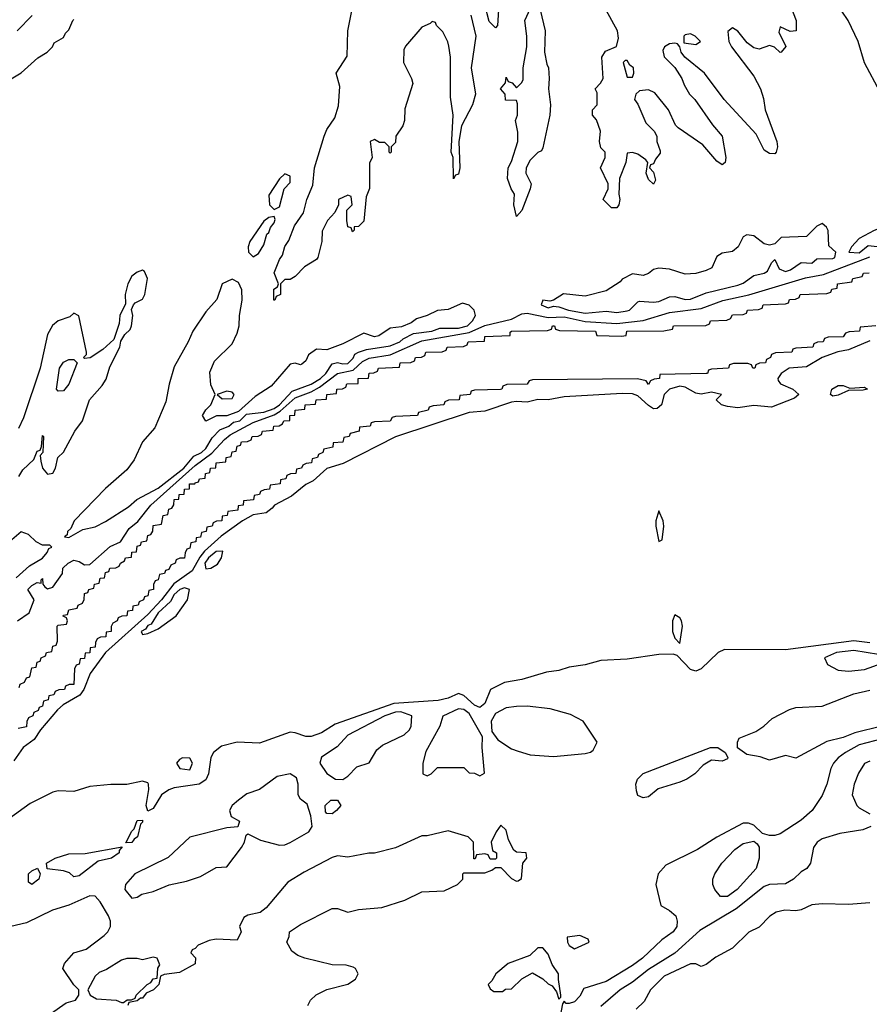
# Model space of a CAD drawing. Header units: inches. Extents: x 2348341 to 2479810, y 460419 to 613669.
# Tile 276 of 656: x 2401024 to 2404249, y 542715 to 546453. Entities that reach past the tile are written whole.
import ezdxf

# ---------------------------------------------------------------- set-up
doc = ezdxf.new("R2010")
doc.units = ezdxf.units.IN
doc.header["$MEASUREMENT"] = 0
doc.layers.add('C4504', color=7, linetype='Continuous')

msp = doc.modelspace()

# ---------------------------------------------------------------- linework, layer by layer
at = {"layer": 'C4504', "color": 2}
for points, elevation in [([(2403947.9, 546507.9), (2403970.8, 546450), (2403971.3, 546410), (2403948.4, 546408.4), (2403910, 546426), (2403905.4, 546405.4), (2403931.3, 546351.3), (2403914, 546330), (2403910, 546328.7), (2403888.9, 546348.9), (2403870, 546355.3), (2403830, 546341.2), (2403810, 546345.2), (2403785.1, 546365.1), (2403750, 546408.7), (2403730, 546422), (2403711.6, 546408.4), (2403716, 546370), (2403726, 546350), (2403810, 546238), (2403835.5, 546190), (2403847.1, 546152.9), (2403853, 546110), (2403898, 545990), (2403900.7, 545970), (2403894.8, 545950), (2403890, 545944), (2403870, 545945.2), (2403850, 545957.2), (2403818.7, 546018.7), (2403698, 546150), (2403622.7, 546250), (2403548.7, 546310), (2403534, 546330), (2403529.2, 546349.2), (2403520.4, 546360.4), (2403510, 546364), (2403490, 546361.2), (2403471.3, 546350), (2403464.5, 546335.5), (2403470, 546312), (2403510.6, 546270.6), (2403537.3, 546230), (2403545.5, 546205.5), (2403566, 546170), (2403586, 546150), (2403653.2, 546053.2), (2403690.7, 546010), (2403704.7, 545930), (2403702, 545910), (2403690, 545902), (2403670, 545915.3), (2403617.2, 545977.2), (2403522.7, 546042.7), (2403512.7, 546052.7), (2403486, 546110), (2403434.9, 546174.9), (2403410, 546186), (2403376.9, 546183.1), (2403362, 546170), (2403358, 546150), (2403370, 546132), (2403400.5, 546060.5), (2403432, 546030), (2403442, 546010), (2403442, 545990), (2403455.3, 545955.3), (2403454.4, 545945.6), (2403436.9, 545923.1), (2403430, 545906), (2403418, 545902), (2403414, 545890), (2403430, 545874), (2403436.9, 545843.1), (2403430, 545828), (2403410, 545846), (2403402, 545870), (2403408, 545910), (2403400.4, 545920.4), (2403370, 545942), (2403350, 545948), (2403330, 545946), (2403324.7, 545910), (2403301, 545850), (2403298, 545790), (2403302, 545770), (2403298, 545750), (2403290, 545738), (2403270, 545738), (2403238, 545770), (2403258, 545810), (2403258, 545830), (2403228, 545890), (2403246, 545930), (2403246, 545950), (2403230, 545966), (2403224, 545990), (2403228.7, 546030), (2403212.9, 546072.9), (2403198, 546090), (2403198, 546110), (2403215.3, 546130), (2403215.3, 546175.3), (2403208, 546190), (2403228.4, 546211.6), (2403238, 546230), (2403234, 546310), (2403247.2, 546332.8), (2403289.3, 546350.7), (2403297, 546383), (2403292.7, 546410), (2403214.2, 546554.2)], 26), ([(2402736, 546470), (2402754.8, 546390), (2402738, 546270), (2402754, 546170), (2402742.8, 546130), (2402701, 546050), (2402690.7, 545990), (2402694, 545890), (2402690, 545866), (2402678, 545862), (2402670, 545848), (2402668.7, 545930), (2402662, 545950), (2402669, 546090), (2402658.6, 546158.6), (2402659.5, 546310), (2402652.7, 546352.7), (2402649.2, 546369.2), (2402630, 546406), (2402606, 546430), (2402602, 546442), (2402590, 546446), (2402582, 546438), (2402550, 546424), (2402487.7, 546352.3), (2402481.4, 546338.6), (2402481, 546290), (2402510.8, 546230), (2402516, 546210), (2402485.4, 546114.6), (2402484.7, 546070), (2402478, 546050), (2402452, 546010), (2402450, 545986), (2402434, 545970), (2402434, 545950), (2402430, 545946), (2402426, 545950), (2402426, 545970), (2402410, 545986), (2402390, 545986), (2402370, 545998), (2402354, 545990), (2402362, 545930), (2402351.6, 545908.4), (2402351.6, 545811.6), (2402339.6, 545780.4), (2402330, 545688), (2402310, 545668), (2402294, 545666), (2402294, 545654), (2402287.3, 545647.3), (2402282, 545662), (2402270, 545666), (2402266, 545690), (2402266, 545730), (2402286, 545750), (2402282, 545782), (2402270, 545786), (2402234, 545770), (2402234, 545750), (2402219.6, 545720.4), (2402192, 545690), (2402172, 545650), (2402171, 545610), (2402156, 545550), (2402150, 545542), (2402105.4, 545514.6), (2402070, 545478), (2402050, 545466), (2402030, 545466), (2402014, 545450), (2402014, 545410), (2401998, 545402), (2401992, 545388), (2401988, 545388), (2401988.7, 545430), (2402002, 545438), (2402006, 545450), (2401990, 545492), (2402010, 545542), (2402021.2, 545558.8), (2402030, 545591.3), (2402046, 545614), (2402066.6, 545670), (2402101.2, 545718.8), (2402114, 545770), (2402136, 545824), (2402142.9, 545890), (2402179.5, 546010), (2402190, 546036), (2402219.6, 546080.4), (2402234.2, 546125.8), (2402238.9, 546198.9), (2402225.2, 546250), (2402266.3, 546313.7), (2402269.4, 546410), (2402290, 546512)], 26), ([(2402842.8, 546510), (2402838, 546430), (2402830, 546422), (2402805.6, 546445.6), (2402789.1, 546509.1)], 26), ([(2402998.8, 546490), (2403018.8, 546410), (2403016.3, 546330), (2403024.1, 546284.1), (2403030.6, 546270), (2403034, 546230), (2403030.7, 546190), (2403039.1, 546130), (2403036.3, 546090), (2403010, 545966), (2403004.7, 545955.3), (2402990, 545948.7), (2402961.1, 545918.9), (2402946, 545890), (2402944.7, 545870), (2402964.7, 545830), (2402961, 545810), (2402930, 545728), (2402910, 545706), (2402899, 545750), (2402902, 545790), (2402888.7, 545810), (2402875.3, 545850), (2402878, 545890), (2402890, 545914), (2402914, 545990), (2402914.6, 546025.4), (2402906, 546070), (2402913.2, 546090), (2402913.6, 546133.6), (2402910, 546146), (2402867.3, 546147.3), (2402866, 546170), (2402849, 546190), (2402867.3, 546212.7), (2402870, 546234), (2402878, 546218), (2402892.7, 546212.7), (2402910, 546194), (2402930, 546214), (2402934.6, 546225.4), (2402935.3, 546270), (2402949.3, 546350), (2402949.3, 546390), (2402940.9, 546450), (2402963.2, 546496.8)], 26), ([(2401071.1, 546468.9), (2401014, 546410)], 30), ([(2404290, 546178), (2404230, 546288.7), (2404206, 546370), (2404169, 546450), (2404144.7, 546484.7)], 26), ([(2400979, 546221), (2401030, 546251.3), (2401092.7, 546307.3), (2401128, 546330), (2401148, 546350), (2401155.3, 546364.7), (2401190, 546384.7), (2401198, 546402), (2401210, 546414), (2401226, 546450), (2401230, 546454)], 30), ([(2401015.3, 544170), (2401059.6, 544200.4), (2401079.3, 544250), (2401055.3, 544290), (2401070, 544304.7), (2401090, 544316), (2401106, 544314), (2401106, 544326), (2401110.6, 544330.6), (2401112, 544310), (2401119.6, 544299.6), (2401130, 544292), (2401150, 544298), (2401186, 544350), (2401188, 544370), (2401208, 544390), (2401230, 544401), (2401250, 544396), (2401270, 544382.8), (2401290, 544384.9), (2401367.9, 544452.1), (2401407, 544470), (2401438.9, 544521.1), (2401472.6, 544547.4), (2401521.7, 544610), (2401690, 544760.6), (2401752.7, 544807.3), (2401800.8, 544859.2), (2401823.1, 544876.9), (2401910, 544923.7), (2401990, 544952.9), (2402013, 544967), (2402070, 545017.2), (2402130, 545040.1), (2402162.4, 545057.6), (2402229.9, 545110.1), (2402290, 545122.5), (2402325.5, 545154.5), (2402350, 545167.1), (2402430, 545180.1), (2402550, 545232.9), (2402730, 545265.1), (2402790, 545291.8), (2402890, 545316.3), (2402930, 545336.1), (2402950, 545338), (2403030, 545322.6), (2403090, 545324.4), (2403170, 545307.2), (2403290, 545299.4), (2403390, 545311), (2403490, 545341.3), (2403610, 545356.5), (2403693.1, 545386.9), (2403792, 545408), (2404007, 545473), (2404074.8, 545485.2), (2404250, 545552.5)], 26), ([(2401021.2, 544718.8), (2401036, 544744), (2401077.2, 544782.8), (2401090, 544814), (2401102, 544818), (2401107.3, 544832.7), (2401110, 544874), (2401114, 544870), (2401111.3, 544810), (2401102, 544798), (2401103.6, 544776.4), (2401110.8, 544750), (2401130, 544726.8), (2401150, 544731.3), (2401159.3, 544750), (2401169, 544790), (2401190, 544811.3), (2401233.2, 544890), (2401262.7, 544930), (2401289, 545010), (2401336.6, 545063.4), (2401352.1, 545087.9), (2401365.6, 545134.4), (2401404, 545210), (2401408, 545232), (2401423.1, 545256.9), (2401443.1, 545276.9), (2401448.7, 545290), (2401454, 545330), (2401448, 545352), (2401455.3, 545370), (2401462, 545378), (2401490, 545391.3), (2401499.3, 545410), (2401509, 545470), (2401497.2, 545497.2), (2401490, 545502), (2401470, 545494), (2401450, 545479), (2401434.8, 545450), (2401424.9, 545410), (2401426, 545374), (2401404, 545330), (2401401, 545299), (2401381, 545239), (2401339.8, 545200.2), (2401290.9, 545169.1), (2401270, 545166), (2401266, 545170), (2401278, 545182), (2401278, 545190), (2401248.4, 545328.4), (2401230, 545338), (2401214.8, 545325.2), (2401170, 545309.2), (2401148.5, 545291.5), (2401130, 545258), (2401102, 545130), (2401038.8, 544941.2), (2401019.9, 544900.1)], 30), ([(2401022, 543918), (2401026, 543930), (2401042, 543938), (2401050, 543954), (2401062, 543958), (2401070, 543992), (2401086, 543994), (2401090, 544014), (2401102, 544018), (2401106, 544030), (2401122, 544038), (2401126, 544050), (2401146, 544054), (2401150, 544074), (2401162, 544078), (2401167.3, 544092.7), (2401166, 544150), (2401170, 544154), (2401202, 544158), (2401206, 544170), (2401202, 544182), (2401188.4, 544188.4), (2401190, 544192), (2401206, 544194), (2401210, 544212), (2401242, 544218), (2401246, 544230), (2401262, 544238), (2401268.4, 544251.6), (2401270, 544274), (2401282, 544278), (2401286, 544290), (2401306, 544294), (2401308, 544310), (2401326, 544314), (2401330, 544332), (2401346, 544334), (2401350, 544354), (2401362, 544358), (2401366, 544370), (2401388.4, 544371.6), (2401402, 544378), (2401406, 544390), (2401422, 544398), (2401426, 544410), (2401448, 544412), (2401450, 544431.3), (2401467.3, 544432.7), (2401470, 544454), (2401482, 544458), (2401486, 544470), (2401506, 544474), (2401510, 544494), (2401522, 544498), (2401528.7, 544511.3), (2401530, 544532), (2401562, 544538), (2401568, 544570), (2401586, 544574), (2401590, 544594), (2401602, 544598), (2401608.9, 544611.1), (2401610, 544631), (2401628, 544632), (2401629, 544650), (2401648, 544652), (2401649, 544670), (2401668, 544672), (2401669, 544690), (2401689.1, 544690.9), (2401690, 544694), (2401702, 544698), (2401706, 544710), (2401727.3, 544712.7), (2401728.7, 544730), (2401746, 544734), (2401748, 544750), (2401768.4, 544751.6), (2401770, 544770.6), (2401806, 544774), (2401808, 544790), (2401826, 544794), (2401830, 544812), (2401846, 544814), (2401850, 544834), (2401862, 544838), (2401866, 544850), (2401888.7, 544851.3), (2401902, 544858), (2401906, 544870), (2401928.9, 544871.1), (2401942, 544878), (2401946, 544890), (2401986, 544894), (2401988, 544910), (2402009, 544911), (2402022, 544918), (2402026, 544930), (2402048.9, 544931.1), (2402049.4, 544950), (2402068.7, 544951.3), (2402070, 544970.6), (2402106, 544974), (2402108, 544990), (2402147.3, 544992.7), (2402148.7, 545010), (2402188.4, 545011.6), (2402189.2, 545030), (2402226, 545034), (2402228, 545050), (2402248.7, 545051.3), (2402262, 545058), (2402266, 545070), (2402308.4, 545071.6), (2402309.2, 545090), (2402348, 545092), (2402350, 545111), (2402368.4, 545111.6), (2402382, 545118), (2402386, 545130), (2402466, 545134), (2402468, 545150), (2402508.4, 545151.6), (2402522, 545158), (2402526, 545170), (2402548.4, 545171.6), (2402562, 545178), (2402566, 545190), (2402628, 545192), (2402642, 545198), (2402646, 545210), (2402708, 545212), (2402722, 545218), (2402726, 545230), (2402788, 545232), (2402790, 545250.3), (2402886, 545254), (2402886, 545266), (2402890.4, 545270.4), (2403027.3, 545272.7), (2403042, 545278), (2403046, 545290), (2403050.2, 545290.2), (2403054, 545290), (2403058, 545278), (2403072.7, 545272.7), (2403210, 545270.2), (2403214, 545254), (2403308.7, 545251.3), (2403326, 545254), (2403328, 545270), (2403468.9, 545271.1), (2403502, 545278), (2403506, 545290), (2403628, 545292), (2403642, 545298), (2403646, 545310), (2403708, 545312), (2403722, 545318), (2403730, 545332), (2403770, 545334), (2403782, 545338), (2403786, 545350), (2403828, 545352), (2403842, 545358), (2403846, 545370), (2403930, 545374), (2403942, 545378), (2403946, 545390), (2403968.4, 545391.6), (2403982, 545398), (2403986, 545410), (2404087.3, 545412.7), (2404102, 545418), (2404106, 545430), (2404126, 545434), (2404128, 545450), (2404182, 545458), (2404186, 545470), (2404222, 545478), (2404226, 545490), (2404248.7, 545491.3)], 22), ([(2404274, 545290), (2404214, 545286), (2404212, 545270), (2404172.7, 545267.3), (2404158, 545262), (2404150, 545249.2), (2404092.7, 545247.3), (2404078, 545242), (2404074, 545230), (2404051.6, 545228.4), (2404038, 545222), (2404034, 545210), (2403970, 545206), (2403958, 545202), (2403954, 545190), (2403892.7, 545187.3), (2403878, 545182), (2403874, 545170), (2403858, 545162), (2403854, 545150), (2403831.6, 545148.4), (2403818, 545142), (2403814, 545130), (2403806, 545130), (2403802, 545142), (2403787.3, 545147.3), (2403732.7, 545147.3), (2403718, 545142), (2403714, 545130), (2403650, 545126), (2403638, 545122), (2403634, 545110), (2403628.9, 545108.9), (2403454, 545106), (2403452, 545090), (2403431.6, 545088.4), (2403418, 545082), (2403410, 545068), (2403402, 545082), (2403368.7, 545088.7), (2402970, 545086), (2402958, 545082), (2402950, 545068.7), (2402872.7, 545067.3), (2402858, 545062), (2402854, 545050), (2402848.7, 545048.7), (2402750, 545046), (2402738, 545042), (2402734, 545030), (2402694, 545026), (2402692, 545010), (2402652, 545008), (2402638, 545002), (2402634, 544990), (2402592.7, 544987.3), (2402578, 544982), (2402574, 544970), (2402538, 544962), (2402534, 544950), (2402450, 544946), (2402438, 544942), (2402430, 544928.7), (2402370, 544926), (2402358, 544922), (2402354, 544910), (2402314, 544906), (2402312, 544890), (2402278, 544882), (2402274, 544870), (2402254, 544866), (2402250, 544848.7), (2402214, 544846), (2402212, 544830), (2402178, 544822), (2402174, 544810), (2402158, 544802), (2402154, 544790), (2402134, 544786), (2402132, 544770), (2402111.6, 544768.4), (2402098, 544762), (2402094, 544750), (2402074, 544746), (2402072, 544730), (2402051.6, 544728.4), (2402038, 544722), (2402034, 544710), (2402014, 544706), (2402012, 544690), (2401974, 544686), (2401972, 544670), (2401951.6, 544668.4), (2401938, 544662), (2401934, 544650), (2401914, 544646), (2401912, 544630), (2401874, 544626), (2401872, 544610), (2401852.7, 544607.3), (2401851.3, 544590), (2401814, 544586), (2401812, 544570), (2401792.7, 544567.3), (2401791.3, 544550), (2401771.3, 544548.7), (2401758, 544542), (2401754, 544530), (2401734, 544526), (2401732, 544510), (2401714, 544506), (2401710, 544488), (2401694, 544486), (2401692, 544470), (2401674, 544466), (2401670, 544446), (2401658, 544442), (2401651.6, 544428.4), (2401650, 544408.7), (2401632, 544408), (2401618, 544402), (2401614, 544390), (2401598, 544382), (2401590, 544366), (2401578, 544362), (2401574, 544350), (2401554, 544346), (2401550, 544326), (2401538, 544322), (2401532, 544308), (2401531.3, 544290), (2401514, 544286), (2401510, 544266), (2401498, 544262), (2401494, 544250), (2401478, 544242), (2401474, 544230), (2401454, 544226), (2401452, 544210), (2401432.7, 544207.3), (2401430, 544189), (2401411.6, 544188.4), (2401398, 544182), (2401394, 544170), (2401378, 544162), (2401371.6, 544148.4), (2401371, 544130), (2401352, 544128), (2401351, 544110), (2401331.3, 544108.7), (2401318, 544102), (2401311.3, 544088.7), (2401310.8, 544070), (2401292, 544068), (2401290, 544048.7), (2401272.7, 544047.3), (2401270, 544028), (2401254, 544026), (2401250, 544006), (2401238, 544002), (2401232, 543988), (2401230, 543929.2), (2401211.3, 543928.7), (2401198, 543922), (2401194, 543910), (2401172, 543908), (2401158, 543902), (2401154, 543890), (2401134, 543886), (2401132, 543870), (2401114, 543866), (2401110, 543846), (2401098, 543842), (2401094, 543830), (2401078, 543822), (2401074, 543810), (2401058, 543802), (2401051.6, 543788.4), (2401050, 543768), (2401018, 543762)], 22), ([(2404250, 545234), (2404170, 545199), (2404128.8, 545191.2), (2404070, 545169.8), (2404010, 545135.3), (2403944, 545130), (2403913.7, 545110), (2403902, 545090), (2403903, 545083), (2403911, 545070), (2403958, 545050), (2403981, 545030), (2403964.5, 545015.5), (2403878, 544982), (2403810, 544987.6), (2403750, 544979.5), (2403710, 544984), (2403688, 544990), (2403668, 545010), (2403688, 545030), (2403650, 545038), (2403610, 545031.2), (2403590, 545034.3), (2403550, 545057.8), (2403530, 545060.8), (2403490, 545049.7), (2403470.3, 545030), (2403460.5, 544990), (2403443.1, 544976.9), (2403430, 544975.4), (2403410, 544988.4), (2403370, 545024.8), (2403350, 545032.5), (2403310, 545033.3), (2403090, 545020.8), (2403030, 545009.7), (2402990, 545010.8), (2402950, 545000.9), (2402910, 545003.5), (2402890, 545000.8), (2402790, 544966), (2402730, 544960.9), (2402450, 544868.9), (2402252, 544768), (2402190, 544748.7), (2402138.2, 544701.8), (2402110, 544688.2), (2402055.9, 544644.1), (2401990.6, 544610), (2401982.3, 544597.7), (2401959, 544581), (2401910, 544572.4), (2401869.6, 544550.4), (2401788.1, 544491.9), (2401725.3, 544434.7), (2401707.7, 544412.3), (2401679.2, 544360.8), (2401609.6, 544310.4), (2401562.2, 544250), (2401510, 544195), (2401350, 544049.8), (2401291.1, 543970), (2401267.8, 543910), (2401252.1, 543887.9), (2401189, 543851), (2401167.1, 543832.9), (2401103.2, 543756.8), (2401079.4, 543720.6), (2401037.4, 543690), (2401001.2, 543638.8)], 26), ([(2401010, 544333.4), (2401060.8, 544379.2), (2401110, 544408), (2401128.7, 544430), (2401134.6, 544445.4), (2401146, 544450), (2401138, 544458), (2401110, 544458), (2401086, 544470), (2401058, 544498), (2401030, 544508.7), (2400984.7, 544470)], 30), ([(2404250, 544087.4), (2404190, 544094), (2403930, 544060.3), (2403698.5, 544061.5), (2403674.9, 544050), (2403610, 543988.7), (2403590, 543979), (2403570, 543985.2), (2403519.3, 544039.3), (2403504.2, 544044.2), (2403450, 544042.3), (2403330, 544024.8), (2403230, 544019.8), (2403170, 544003.1), (2403110, 543994.8), (2403070, 543981.7), (2403023.9, 543976.1), (2402930, 543947.8), (2402864.2, 543935.8), (2402810.7, 543910), (2402790, 543857.2), (2402770, 543842), (2402750, 543849.8), (2402710, 543886.9), (2402690, 543894.7), (2402650, 543876.9), (2402612.1, 543867.9), (2402443.6, 543856.4), (2402221.4, 543778.6), (2402170, 543745.1), (2402130, 543731.8), (2402110, 543731.8), (2402070, 543745.6), (2402050, 543747.8), (2401933.8, 543706.2), (2401850, 543709.7), (2401790, 543695.1), (2401759.3, 543670), (2401748.9, 543651.1), (2401740.4, 543590), (2401730, 543566.6), (2401704.7, 543550), (2401610, 543536.2), (2401590, 543529.5), (2401562.8, 543510), (2401530, 543458), (2401510, 543448), (2401504, 543470), (2401514, 543530), (2401513.2, 543550), (2401510, 543555.3), (2401490, 543561.2), (2401430.6, 543549.4), (2401370, 543549.5), (2401290, 543542), (2401230, 543522), (2401170, 543525.6), (2401150, 543519.6), (2401063.4, 543476.6), (2400981.9, 543418.1)], 30), ([(2404296, 543770), (2404194.3, 543745.7), (2404150, 543727.8), (2404087.5, 543712.5), (2403970, 543649.2), (2403930, 543659), (2403870, 543642), (2403834.5, 543654.5), (2403783.2, 543663.2), (2403748.7, 543688.7), (2403748, 543710), (2403755.3, 543724.7), (2403818, 543750), (2403848, 543770), (2403880.2, 543799.8), (2403946.3, 543833.7), (2403970, 543841), (2404070, 543846.8), (2404190, 543893), (2404250, 543907.3)], 30), ([(2404297, 543723), (2404210, 543699.3), (2404158, 543670), (2404130.6, 543650), (2404113, 543630), (2404102, 543610), (2404087.3, 543550), (2404070, 543508), (2404031.3, 543450), (2403990, 543414), (2403910, 543362), (2403890, 543355.3), (2403870, 543355.3), (2403843.1, 543363.1), (2403810, 543395.3), (2403790, 543402), (2403770, 543402), (2403670, 543349.2), (2403597.1, 543302.9), (2403476.7, 543243.3), (2403446.8, 543210), (2403438.8, 543170), (2403458, 543090), (2403490.5, 543070.5), (2403514, 543050), (2403519.1, 543030), (2403518, 543010), (2403504, 542990), (2403461.1, 542958.9), (2403387.3, 542890), (2403350, 542862), (2403250, 542800.9), (2403165.5, 542774.5), (2403150, 542745.2), (2403130, 542724.5), (2403110, 542717.2), (2403098, 542718), (2403090, 542726), (2403083.6, 542716.4), (2403074.8, 542670)], 34), ([(2404250, 543637.2), (2404230, 543628.7), (2404208.1, 543591.9), (2404190.8, 543550), (2404184, 543510), (2404201, 543470), (2404210, 543461), (2404250, 543438)], 38), ([(2402118, 542710), (2402128, 542730), (2402149.4, 542750.6), (2402189.3, 542770.7), (2402270, 542791.3), (2402298, 542810), (2402308, 542830), (2402298, 542850), (2402290, 542855.3), (2402263.1, 542863.1), (2402210, 542864), (2402106, 542890), (2402080.2, 542900.2), (2402056.4, 542916.4), (2402038, 542950), (2402047.3, 542972.7), (2402048, 542990), (2402090, 543018), (2402210, 543078), (2402230, 543078), (2402270, 543064.7), (2402310, 543074.8), (2402398, 543082), (2402486, 543110), (2402550, 543142), (2402634.6, 543145.4), (2402686, 543170), (2402706, 543190), (2402706, 543210), (2402710, 543214), (2402790, 543214), (2402816.4, 543223.6), (2402830, 543234), (2402850, 543234), (2402890, 543192), (2402910, 543182), (2402916.4, 543183.6), (2402928, 543192), (2402933.2, 543250), (2402948.7, 543270), (2402946, 543290), (2402910, 543292.7), (2402899.3, 543299.3), (2402879.3, 543339.3), (2402870, 543375.3), (2402850, 543395.3), (2402832, 543370), (2402814, 543330), (2402818, 543298), (2402834, 543290), (2402834, 543270), (2402830, 543266), (2402810, 543266), (2402802, 543282), (2402790, 543286), (2402758, 543282), (2402752.7, 543267.3), (2402747.3, 543267.3), (2402746, 543330), (2402726, 543350), (2402650, 543373.2), (2402570, 543354), (2402550, 543354), (2402450, 543309), (2402370, 543289), (2402348.9, 543288.9), (2402270, 543273.2), (2402230, 543278), (2402210, 543272.3), (2402103.8, 543216.2), (2402042.2, 543177.8), (2401959.3, 543080.7), (2401936.3, 543063.7), (2401890, 543052.7), (2401875.3, 543044.7), (2401858, 543010), (2401864.7, 542990), (2401850, 542958), (2401770, 542962), (2401742.8, 542957.2), (2401701, 542939), (2401690, 542926), (2401678, 542922), (2401674, 542910), (2401691.1, 542891.1), (2401690, 542868.7), (2401630, 542835.3), (2401572, 542828), (2401558, 542822), (2401552, 542790), (2401532, 542770), (2401503.6, 542756.4), (2401490, 542738), (2401482, 542738), (2401470, 542728), (2401438, 542722), (2401434, 542710)], 34), ([(2404254, 543390), (2404223.5, 543376.5), (2404136.8, 543363.2), (2404070, 543342.7), (2404051, 543330), (2404037.3, 543310), (2404026, 543250), (2404011, 543230), (2403990, 543217.2), (2403961, 543190), (2403930, 543172.3), (2403870, 543169.6), (2403850, 543161.6), (2403743.5, 543076.5), (2403605.6, 542994.4), (2403511, 542909), (2403410, 542847.3), (2403350, 542798.5), (2403303.1, 542770), (2403230, 542706.6)], 38), ([(2401141.2, 542678.8), (2401200.1, 542719.9), (2401235.3, 542730), (2401248.7, 542750), (2401248.7, 542770), (2401230, 542788.7), (2401188, 542850), (2401194, 542870), (2401229.6, 542910.4), (2401276.6, 542923.4), (2401344.1, 542975.9), (2401359, 542990), (2401369.2, 543010), (2401369.2, 543030), (2401361.2, 543050), (2401330, 543104), (2401310, 543125.2), (2401290, 543126), (2401210, 543091.6), (2401148.1, 543071.9), (2401050, 543024.2), (2400990, 543009.6)], 34), ([(2404250, 543099.3), (2404170, 543093.2), (2404070, 543096), (2404030, 543092.3), (2403990, 543072.7), (2403970, 543069.2), (2403927.9, 543072.1), (2403895.3, 543064.7), (2403870.9, 543049.1), (2403830, 543008), (2403791.6, 542988.4), (2403730, 542928), (2403666.4, 542893.6), (2403630, 542866), (2403610, 542858), (2403590, 542868), (2403570, 542868.7), (2403470, 542821.2), (2403418, 542770), (2403394.4, 542725.6), (2403363.5, 542696.5)], 42)]:
    msp.add_lwpolyline(points, dxfattribs=dict(at, elevation=elevation))
for points, elevation in [([(2403570, 546399), (2403550, 546395.3), (2403544.7, 546390), (2403544.7, 546364.7), (2403590, 546358), (2403608, 546370), (2403588, 546390)], 26), ([(2403330, 546298), (2403322, 546298), (2403314, 546290), (2403330, 546234), (2403350, 546234), (2403355.3, 546250), (2403354, 546270), (2403340.2, 546280.2)], 26), ([(2402030, 545868), (2402010, 545848), (2401970, 545786), (2401972, 545750), (2401990, 545732), (2402010, 545742), (2402028, 545810), (2402050, 545834), (2402050, 545858)], 30), ([(2401990, 545706), (2401970, 545702), (2401950, 545688), (2401898, 545610), (2401891.3, 545590), (2401892, 545570), (2401910, 545552), (2401930, 545564.7), (2401950, 545598), (2401962, 545638), (2401970, 545644.7), (2401976.5, 545663.5), (2401990, 545682), (2401993.6, 545693.6)], 30), ([(2404070, 545679), (2404050, 545669), (2404010, 545629), (2403914, 545626), (2403890, 545602), (2403870, 545597.2), (2403850, 545601.2), (2403810, 545632.7), (2403783.5, 545636.5), (2403770, 545628.7), (2403750.6, 545590), (2403730, 545573.2), (2403690, 545566), (2403670, 545554), (2403650.8, 545510), (2403630, 545500.9), (2403590.4, 545489.6), (2403550, 545486.3), (2403490, 545505.1), (2403450, 545509.2), (2403430, 545504), (2403410, 545488.7), (2403390, 545482), (2403350, 545488), (2403310, 545468), (2403302.8, 545457.2), (2403250, 545422.7), (2403170, 545402.7), (2403088.1, 545411.9), (2403050, 545388), (2403036, 545384), (2403010, 545388), (2403002.8, 545370), (2403030, 545358.8), (2403050, 545364.9), (2403070, 545362.4), (2403106.8, 545350), (2403170, 545338), (2403250, 545346), (2403290, 545340.7), (2403330, 545348), (2403338, 545350), (2403370, 545382), (2403376.4, 545383.6), (2403430, 545380.3), (2403450, 545383.1), (2403490, 545400.3), (2403510, 545401.7), (2403550, 545390.3), (2403570, 545391.7), (2403630, 545415.8), (2403750, 545444.4), (2403770, 545452.7), (2403810, 545481.3), (2403849.5, 545490.5), (2403862, 545498), (2403878, 545530), (2403890, 545542), (2403906.8, 545506.8), (2403930, 545497.3), (2403950, 545503), (2403990, 545531), (2404030, 545528.2), (2404050, 545544.7), (2404110, 545546), (2404117.2, 545550), (2404122, 545570), (2404094.6, 545594.6), (2404092, 545652), (2404085.6, 545665.6)], 30), ([(2404358, 545690), (2404330, 545688.7), (2404310, 545668.7), (2404267.1, 545652.9), (2404210, 545622), (2404181, 545590), (2404171.3, 545570), (2404210, 545568.1), (2404244.1, 545595.9), (2404290, 545590.7), (2404310, 545594), (2404338.6, 545621.4), (2404350, 545625.5), (2404428, 545630), (2404438, 545650), (2404390, 545662), (2404370, 545684)], 30), ([(2401830, 545468), (2401792, 545450), (2401772, 545390), (2401730, 545344), (2401680.7, 545270), (2401664, 545230), (2401610, 545135.3), (2401590.7, 545069.3), (2401578.5, 545001.5), (2401537.1, 544902.9), (2401490.5, 544849.5), (2401458, 544782), (2401430, 544744), (2401350, 544673.2), (2401230.8, 544550), (2401218.5, 544521.5), (2401206, 544510), (2401203.6, 544496.4), (2401194, 544490), (2401210, 544486.8), (2401263.3, 544516.7), (2401310, 544527.4), (2401350, 544547.4), (2401437, 544603), (2401468.3, 544631.7), (2401550, 544674.6), (2401647.4, 544750), (2401684.9, 544795.1), (2401713.7, 544810), (2401730, 544825.2), (2401754.8, 544865.2), (2401784.2, 544895.8), (2401818, 544910), (2401835.6, 544924.4), (2401859.3, 544930), (2401885.2, 544954.8), (2401950, 544962.3), (2401990, 544976.6), (2402010.6, 544990), (2402058.2, 545041.8), (2402130, 545068.7), (2402166.3, 545090), (2402185.7, 545110), (2402210, 545146.4), (2402230, 545150.6), (2402250, 545145.8), (2402270, 545147.3), (2402290, 545168.2), (2402296.6, 545183.4), (2402309.4, 545190.6), (2402339.7, 545200.3), (2402430, 545214.4), (2402466.6, 545230), (2402478.9, 545241.1), (2402519.1, 545260.9), (2402588, 545270), (2402618.3, 545281.7), (2402690, 545282.1), (2402723.6, 545290), (2402742.9, 545310), (2402754, 545330), (2402749, 545350), (2402730, 545369), (2402704, 545376), (2402650, 545352.7), (2402610, 545349), (2402570.7, 545329.3), (2402530, 545317.2), (2402510, 545301.2), (2402473.7, 545286.3), (2402430, 545281.2), (2402387.1, 545252.9), (2402370, 545248.7), (2402330, 545262), (2402250, 545222), (2402190, 545199), (2402150, 545202), (2402119.6, 545180.4), (2402110, 545158), (2402095.3, 545144.7), (2402090, 545142), (2402070, 545149), (2402050, 545145.2), (2401978.5, 545061.5), (2401918.3, 545021.7), (2401854.8, 544965.2), (2401810.7, 544949.3), (2401771.3, 544948.7), (2401730, 544928), (2401718, 544950), (2401730, 544972), (2401748.9, 544991.1), (2401766, 545030), (2401750, 545066), (2401745.1, 545114.9), (2401763.9, 545156.1), (2401830, 545222), (2401850, 545262.8), (2401856.9, 545290), (2401858, 545330), (2401868, 545388), (2401867.3, 545427.3), (2401854.6, 545454.6)], 30), ([(2401170, 545042), (2401164, 545050), (2401175.3, 545130), (2401190, 545152), (2401210, 545162), (2401230, 545162), (2401242, 545150), (2401210.7, 545069.3), (2401190, 545044)], 30), ([(2401810, 545042), (2401774, 545030), (2401792.7, 545012.7), (2401830, 545014), (2401838, 545030), (2401830, 545038)], 30), ([(2404174.4, 545054.4), (2404230, 545058), (2404242, 545050), (2404225.6, 545045.6), (2404170, 545045.2), (2404130, 545027.6), (2404110, 545023.7), (2404101.2, 545030), (2404107, 545050), (2404130, 545064), (2404150, 545064)], 26), ([(2403450, 544588), (2403438, 544550), (2403438, 544530), (2403450, 544472), (2403462, 544478), (2403469.2, 544530), (2403466, 544550)], 30), ([(2401795.5, 544435.5), (2401770, 544433.5), (2401740.3, 544410), (2401726.7, 544390), (2401730, 544367.7), (2401750, 544370.4), (2401774.3, 544385.7), (2401789.4, 544410)], 30), ([(2401650, 544295.6), (2401631.3, 544290), (2401610, 544270.9), (2401596.1, 544243.9), (2401550, 544200.4), (2401522.5, 544157.5), (2401510, 544153), (2401501.4, 544138.6), (2401485.5, 544130), (2401490, 544118), (2401510, 544122), (2401550, 544140.7), (2401618, 544190), (2401661.2, 544250), (2401668.7, 544290)], 30), ([(2403510, 544192.7), (2403501.3, 544170), (2403501.1, 544130), (2403510, 544104.7), (2403530, 544084.7), (2403539.1, 544150), (2403536.4, 544170), (2403530, 544182)], 30), ([(2404190, 544057.3), (2404124.7, 544050), (2404078, 544030), (2404090, 544004.7), (2404130, 543982.8), (2404170, 543979.1), (2404230, 543986), (2404298, 544010), (2404318, 544030), (2404283.2, 544043.2)], 34), ([(2402950, 543846.6), (2402910, 543845.4), (2402870, 543839.6), (2402830, 543818.4), (2402813.7, 543790), (2402815.5, 543750), (2402838.4, 543718.4), (2402890, 543684.7), (2402915.3, 543675.3), (2402962, 543662), (2403050, 543656), (2403170, 543667.3), (2403190, 543671.3), (2403200.2, 543679.8), (2403215.3, 543710), (2403162, 543790), (2403114.8, 543814.8), (2403036.9, 543836.9)], 34), ([(2402470, 543825.3), (2402450, 543824.1), (2402410.4, 543810), (2402270, 543736), (2402228.3, 543691.7), (2402170, 543653.2), (2402162.8, 543630), (2402190, 543591), (2402222, 543570), (2402250, 543567.7), (2402270, 543581), (2402303.2, 543616.8), (2402350, 543632), (2402379.3, 543680.7), (2402401, 543699), (2402482.9, 543737.1), (2402503.2, 543756.8), (2402509.5, 543770.5), (2402512.3, 543810)], 34), ([(2402690, 543836.9), (2402630, 543808), (2402618.8, 543770), (2402565.4, 543674.6), (2402554, 543630), (2402554, 543590), (2402570, 543582), (2402586, 543590), (2402610, 543614), (2402710, 543614), (2402730, 543594), (2402750, 543592), (2402770, 543582), (2402788, 543592), (2402779.5, 543690), (2402780.7, 543730), (2402730, 543818.9), (2402710, 543834)], 34), ([(2403690, 543638), (2403650, 543642), (2403618, 543622), (2403586, 543590), (2403556, 543570), (2403530, 543558), (2403446.8, 543533.2), (2403410, 543502), (2403390, 543498), (2403370, 543508), (2403364.7, 543524.7), (2403362, 543550), (2403368.7, 543570), (2403390, 543591.3), (2403646, 543690), (2403674, 543690), (2403702, 543670), (2403711.6, 543651.6), (2403710, 543646)], 30), ([(2401642, 543650), (2401630, 543644), (2401618.8, 543630), (2401632, 543610), (2401670, 543604.9), (2401679.5, 543630), (2401670, 543649)], 30), ([(2402050, 543589.3), (2402000.9, 543579.1), (2401934, 543530), (2401886.6, 543513.4), (2401854.8, 543490), (2401831, 543470), (2401820.7, 543450), (2401827.1, 543427.1), (2401858, 543410), (2401851.6, 543388.4), (2401810, 543385.2), (2401670, 543349.5), (2401588.1, 543271.9), (2401460.7, 543210), (2401426, 543170), (2401422.8, 543150), (2401450, 543118), (2401470, 543121), (2401487.2, 543132.8), (2401530, 543143), (2401591.3, 543168.7), (2401657.7, 543182.3), (2401710, 543199.3), (2401770, 543234), (2401810, 543236), (2401866, 543310), (2401877.2, 543330), (2401883.1, 543356.9), (2401890, 543362), (2401938.4, 543338.4), (2402010, 543318.7), (2402030, 543320.3), (2402050, 543328.5), (2402121.2, 543370), (2402134, 543390), (2402129.6, 543430), (2402114.7, 543474.7), (2402090, 543494), (2402080.9, 543510), (2402080.9, 543550), (2402074.2, 543574.2)], 34), ([(2402210, 543438), (2402190, 543439.3), (2402185.1, 543445.1), (2402182.9, 543470), (2402205.2, 543490), (2402230.3, 543490.3), (2402242.8, 543470), (2402226.8, 543450)], 30), ([(2401427.3, 543327.3), (2401450, 543372), (2401459, 543381), (2401470, 543412), (2401490, 543414), (2401490, 543406), (2401482, 543398), (2401470.8, 543350), (2401458, 543342), (2401450, 543328.7)], 30), ([(2403683.7, 543123.7), (2403662, 543150), (2403655.3, 543170), (2403655.3, 543190), (2403662, 543210), (2403688.7, 543250), (2403738, 543302), (2403770, 543324.7), (2403810, 543334), (2403823.6, 543323.6), (2403831, 543311), (2403830.7, 543270), (2403818.8, 543230), (2403746.8, 543150), (2403710, 543123.7)], 34), ([(2401230, 543198), (2401213.6, 543213.6), (2401190, 543222), (2401128.4, 543228.4), (2401126, 543250), (2401158, 543270), (2401210, 543286), (2401272.9, 543287.1), (2401412.7, 543312.7), (2401402, 543298), (2401402, 543290), (2401372, 543270), (2401322, 543258), (2401250, 543202)], 30), ([(2401070, 543169.2), (2401058, 543178), (2401058, 543210), (2401070, 543222), (2401092, 543232), (2401102, 543210), (2401096, 543190)], 30), ([(2403150, 542975.3), (2403102, 542970), (2403102.8, 542950), (2403110, 542938), (2403130, 542924.7), (2403186, 542950), (2403182, 542962)], 34), ([(2403010, 542929), (2402990, 542928.7), (2402959.8, 542900.2), (2402878, 542870), (2402831.3, 542830), (2402816, 542804), (2402802, 542790), (2402810, 542774), (2402823.6, 542763.6), (2402856.4, 542763.6), (2402868.4, 542771.6), (2402890, 542774), (2402930, 542812), (2402970, 542834), (2403010, 542812), (2403030, 542792), (2403044.7, 542784.7), (2403062, 542762), (2403070, 542734), (2403078, 542742), (2403078, 542750), (2403068.4, 542808.4), (2403069, 542830), (2403045.4, 542865.4), (2403030, 542905.2)], 34), ([(2401530, 542894), (2401490, 542884), (2401470, 542888.7), (2401430, 542888.7), (2401410, 542882), (2401353.2, 542846.8), (2401325.2, 542834.8), (2401310, 542822), (2401282, 542770), (2401292, 542750), (2401316, 542736), (2401390.7, 542730.7), (2401410, 542722), (2401418, 542722), (2401432, 542732), (2401448, 542732), (2401462, 542738), (2401466, 542750), (2401508, 542790), (2401522, 542798), (2401530, 542812), (2401546, 542814), (2401548.7, 542851.3), (2401555.3, 542864.7), (2401546, 542890)], 34)]:
    msp.add_lwpolyline(points, close=True, dxfattribs=dict(at, elevation=elevation))

doc.saveas('drawing.dxf')
